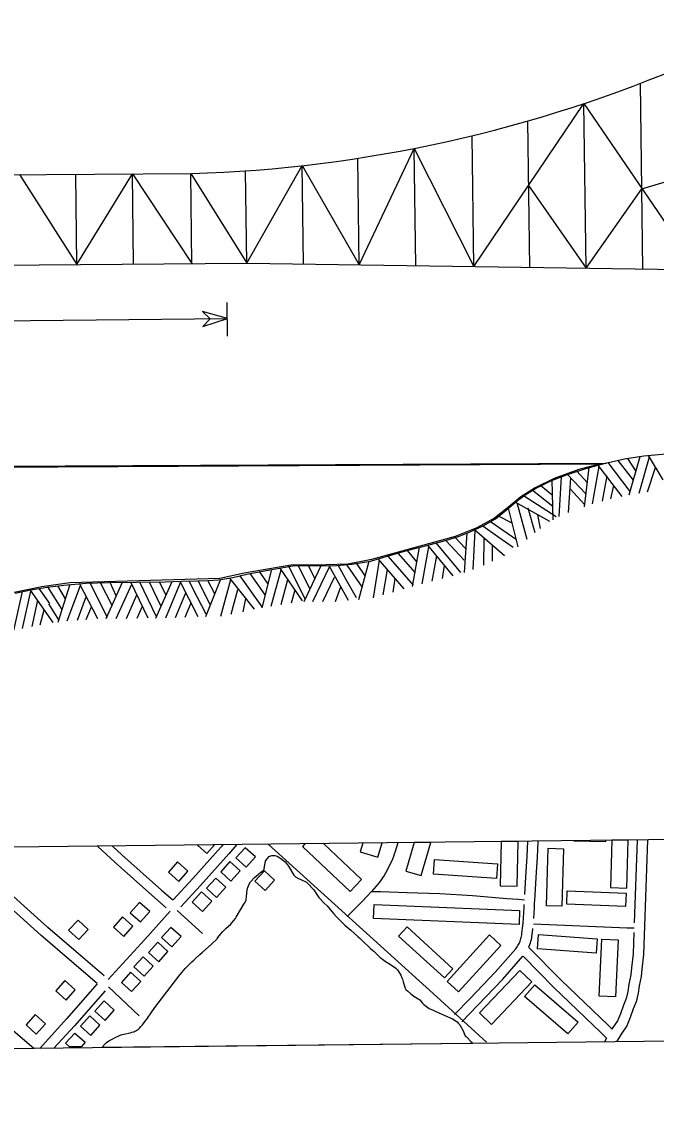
# Model space of a CAD drawing. Extents: x 3677843 to 3715951, y 511991 to 537744.
# Drawn here: x 3694920 to 3696758, y 517405 to 520526 of the extents above; entities that cross this region are included whole.
import ezdxf

# ---------------------------------------------------------------- set-up
doc = ezdxf.new("R2010")
doc.units = 0
for name, color, linetype in [('V-ANNO-SYMB', 7, 'Continuous'), ('V-BLDG-OTLN', 7, 'Continuous'), ('V-GRID-FRAM', 7, 'Continuous'), ('V-ROAD-CNTR', 7, 'Continuous'), ('V-SITE-VEGE', 7, 'Continuous')]:
    doc.layers.add(name, color=color, linetype=linetype)

msp = doc.modelspace()

# ---------------------------------------------------------------- linework, layer by layer
at = {"layer": 'V-ANNO-SYMB'}
for p, q in [((3696718.8, 519809.8), (3696711.7, 520347.8)), ((3696229.1, 519817.1), (3696547.8, 520289)), ((3696554.1, 519812.3), (3696547.8, 520289)), ((3696547.8, 520289), (3696875.7, 519807.5)), ((3696391.2, 519814.7), (3696385.6, 520238.7)), ((3696229.1, 519817.1), (3696224.1, 520196)), ((3695897.2, 519822.1), (3696056.5, 520159.2)), ((3696061, 519819.6), (3696056.5, 520159.2)), ((3696056.5, 520159.2), (3696229.1, 519817.1)), ((3695897.2, 519822.1), (3695893.1, 520130.6)), ((3693168.4, 520072.5), (3695411.9, 520086.3)), ((3695080.6, 519822.7), (3695077.1, 520084.2)), ((3695080.6, 519822.7), (3695241, 520085.2)), ((3695244.4, 519824.1), (3695241, 520085.2)), ((3695241, 520085.2), (3695413.3, 519825.6)), ((3695413.3, 519825.6), (3695409.8, 520086.2)), ((3695409.8, 520086.2), (3695572.1, 519826.9)), ((3695572.1, 519826.9), (3695568.6, 520094.2)), ((3695572.1, 519826.9), (3695732.2, 520109.2)), ((3695736, 519824.5), (3695732.2, 520109.2)), ((3695732.2, 520109.2), (3695897.2, 519822.1)), ((3696715.5, 520042.2), (3696870.3, 520088)), ((3694914.2, 520083.2), (3695080.6, 519822.7)), ((3696387.5, 520051.6), (3696554.1, 519812.3)), ((3696554.1, 519812.3), (3696715.5, 520042.2)), ((3693103.8, 519805.7), (3695572.1, 519826.9)), ((3695572.1, 519826.9), (3698938, 519776.6)), ((3695516.5, 519615.6), (3695515.6, 519712.7)), ((3694836.3, 519659.6), (3695516, 519666.3)), ((3689487.9, 519211.4), (3696612.4, 519248.2)), ((3696658.7, 519151.4), (3696588.6, 519242.9)), ((3696681.6, 519166), (3696618.1, 519249.4)), ((3696691, 519198.6), (3696647.5, 519255.9)), ((3696698.2, 519225.9), (3696674.9, 519261.4)), ((3696678.9, 519156.2), (3696710.5, 519266.9)), ((3696707.4, 519160.7), (3696737.6, 519265.9)), ((3696777.3, 519199), (3696734.6, 519270)), ((3696553.6, 519158.8), (3696500.7, 519215.2)), ((3696557.5, 519191.8), (3696527.8, 519224.1)), ((3696549.2, 519121.2), (3696562.7, 519235.5)), ((3696573.2, 519129.6), (3696592.3, 519237.8)), ((3696602.1, 519137.3), (3696614.9, 519211)), ((3696731.5, 519164.7), (3696755.5, 519235.3)), ((3696456.4, 519155.5), (3696423.6, 519182.4)), ((3696458.8, 519083.3), (3696455.9, 519198.3)), ((3696475.8, 519093.6), (3696483, 519208.5)), ((3696503.6, 519104.4), (3696509.6, 519205.7)), ((3696626, 519144.2), (3696634.4, 519182.9)), ((3696467.1, 519091.9), (3696373.5, 519153.1)), ((3696457.6, 519122.2), (3696398.5, 519170)), ((3696550, 519128.2), (3696507.7, 519173.4)), ((3696357.6, 519005.5), (3696329.2, 519117.1)), ((3696449.6, 519078.4), (3696349.2, 519135.1)), ((3696383.6, 519026.4), (3696354.5, 519132.4)), ((3696406.4, 519045.7), (3696386.5, 519117.8)), ((3696340, 519074.4), (3696300.8, 519093.9)), ((3696422.4, 519059), (3696414.9, 519097.9)), ((3696318, 518979.1), (3696231.2, 519054.7)), ((3696298.8, 519034.4), (3696254.9, 519065.2)), ((3696352.5, 519025.8), (3696277.1, 519078.1)), ((3696201.2, 518966.4), (3696147.9, 519023.8)), ((3696205.3, 519000.9), (3696175.7, 519032.9)), ((3696202.7, 518930.7), (3696209.6, 519045.9)), ((3696226.9, 518940.2), (3696233.5, 519051.4)), ((3696258.2, 518952.4), (3696258.8, 519030.5)), ((3696343.5, 519003.4), (3696298.8, 519034.4)), ((3696064.1, 518962.1), (3696037.4, 518995)), ((3696051.8, 518890.8), (3696072.2, 519004.1)), ((3696079.7, 518898.1), (3696099.3, 519005.8)), ((3696169.7, 518921.7), (3696095.8, 519010.2)), ((3696191.8, 518930.8), (3696120.6, 519016.8)), ((3696283.4, 518963.6), (3696283.7, 519008.9)), ((3695896.5, 518852.6), (3695926.6, 518963.7)), ((3695938.5, 518858.2), (3695956.1, 518966.6)), ((3696027.8, 518883.4), (3695952.6, 518970.7)), ((3696055.1, 518894.5), (3695981.6, 518978.9)), ((3696060.4, 518929.8), (3696010.6, 518987.3)), ((3696108.9, 518905.7), (3696121.7, 518979.2)), ((3695633.4, 518898.9), (3695609, 518933.6)), ((3695616.2, 518828.6), (3695644.4, 518940.2)), ((3695642.2, 518833.8), (3695671.5, 518939.3)), ((3695733.7, 518848.9), (3695668.4, 518944)), ((3695741, 518854.3), (3695693.6, 518949.8)), ((3695754.9, 518883.4), (3695721.8, 518950.5)), ((3695737.7, 518847.4), (3695787.3, 518951.6)), ((3695770.2, 518912.2), (3695751, 518951.3)), ((3695763.7, 518847.1), (3695811.6, 518947.8)), ((3695866.9, 518849.6), (3695810.7, 518950.1)), ((3695862.6, 518905.3), (3695836.6, 518952.1)), ((3695906.4, 518889.2), (3695862.3, 518952.8)), ((3695915, 518921.3), (3695890.4, 518957.6)), ((3695967.3, 518866.3), (3695979.1, 518940.1)), ((3696138.4, 518913.4), (3696144.8, 518951.3)), ((3695140.9, 518796.6), (3695088.2, 518899.1)), ((3695169.3, 518800.7), (3695118.4, 518900.3)), ((3695183, 518833.7), (3695148.5, 518901.5)), ((3695164.8, 518797.8), (3695212.4, 518902.7)), ((3695194.2, 518863.9), (3695176.4, 518902.4)), ((3695287.1, 518798.9), (3695236.8, 518902.7)), ((3695310.7, 518802.4), (3695262.4, 518903.1)), ((3695324.3, 518832.8), (3695290.6, 518903.4)), ((3695309.2, 518799.2), (3695356.1, 518904.6)), ((3695338.5, 518864.5), (3695319.8, 518903.8)), ((3695337.4, 518799.5), (3695380.6, 518902.3)), ((3695431.6, 518802.9), (3695379.5, 518905.5)), ((3695429.6, 518858.6), (3695405.4, 518906.4)), ((3695466.1, 518838.4), (3695431, 518907.4)), ((3695453.1, 518803.4), (3695496.2, 518910.2)), ((3695479.7, 518869.4), (3695459.6, 518908.3)), ((3695497.1, 518805), (3695525.7, 518911.1)), ((3695594, 518824.5), (3695522.7, 518915)), ((3695616.9, 518831.7), (3695551.9, 518922.8)), ((3695625.6, 518866.4), (3695581.6, 518928.4)), ((3695671.6, 518838.7), (3695691.3, 518910.7)), ((3695792.2, 518846.8), (3695825.5, 518917.4)), ((3695889.3, 518857.8), (3695862.6, 518905.3)), ((3695995.7, 518874.3), (3696001.8, 518913.5)), ((3694897.6, 518763.3), (3694922.9, 518875.9)), ((3694922.7, 518768.7), (3694947.4, 518877.4)), ((3695011.6, 518786), (3694945.8, 518880.4)), ((3695001.9, 518840.9), (3694971.3, 518884.9)), ((3695037.6, 518823.7), (3694996.6, 518889.3)), ((3695047.8, 518855.3), (3695024.9, 518892.7)), ((3695026, 518787.6), (3695061.3, 518897.2)), ((3695052.3, 518790.9), (3695090.9, 518893.7)), ((3695193.7, 518798.1), (3695239.1, 518897.6)), ((3695365.9, 518800.5), (3695395.9, 518872.6)), ((3695526.5, 518810.1), (3695545.9, 518882.3)), ((3695701.7, 518843.7), (3695711.7, 518880.8)), ((3695829, 518846.7), (3695844.6, 518889.2)), ((3694950.7, 518774.6), (3694967.7, 518850.9)), ((3695028.2, 518794.4), (3694999.3, 518840.6)), ((3695082.1, 518793.2), (3695108.2, 518863.2)), ((3695223.5, 518798.3), (3695254.2, 518866.3)), ((3695393.7, 518801.5), (3695411, 518843.3)), ((3695454.1, 518810.1), (3695429.4, 518858.6)), ((3695561.5, 518816.8), (3695569.4, 518855.6)), ((3694974.2, 518779.4), (3694985.5, 518823.2)), ((3695107.5, 518795.3), (3695122.7, 518832)), ((3695254.7, 518798.5), (3695270.1, 518833.7))]:
    msp.add_line(p, q, dxfattribs=at)
for points in [[(3687883.4, 520947), (3700228.3, 521088.8), (3700261.6, 518197.4), (3687916.7, 518055.5)], [(3695515.8, 519666.2), (3695443.8, 519687.3), (3695465.8, 519665.7), (3695444.6, 519643.2)]]:
    msp.add_lwpolyline(points, close=True, dxfattribs=at)
for points in [[(3696497.6, 519214.2), (3696553.6, 519232.5), (3696610.5, 519247.7), (3696665.8, 519260), (3696721.7, 519268.7), (3696774.3, 519274.1), (3696827, 519279.6)], [(3691706.9, 519219.1), (3696597.2, 519246.2), (3696533.1, 519229.3), (3696461.7, 519203.1), (3696406.8, 519176.6), (3696365.2, 519149.8), (3696330.3, 519121.1), (3696289.4, 519088.2), (3696237.7, 519060), (3696175.7, 519035.7), (3696031.4, 518995.6), (3695932.6, 518968.5), (3695865, 518955.6), (3695801.5, 518953.5), (3695700, 518952.3), (3695564.3, 518929.2), (3695494.1, 518914.2), (3695059.5, 518900.8), (3694978.4, 518889.7), (3694808.3, 518854.7)], [(3694901.6, 518871), (3694946.8, 518880.6), (3694994.3, 518889), (3695042.1, 518894.9), (3695106.8, 518899.9), (3695171.7, 518902.4), (3695254, 518902.9), (3695336.3, 518904), (3695383.1, 518905.6), (3695430, 518907.3), (3695460.1, 518908.3), (3695490.1, 518909.8), (3695531.3, 518917), (3695572.1, 518926.6), (3695638.4, 518939.1), (3695705, 518950.1), (3695763, 518951.6), (3695821.2, 518950.9), (3695875.8, 518955.1), (3695929.8, 518964.3), (3695982.7, 518979.2), (3696035.2, 518994.5), (3696092.9, 519009.5), (3696150.6, 519024.6), (3696184.7, 519035.8), (3696218.3, 519049), (3696256.1, 519065.9), (3696291.9, 519086.7), (3696324, 519112.8), (3696355.5, 519139.6), (3696381.2, 519158), (3696408.1, 519174.8), (3696452.1, 519196.5), (3696497.6, 519214.2)]]:
    msp.add_lwpolyline(points, dxfattribs=at)
msp.add_arc((3695288.2, 524061.8), 3977.5, 271.7811, 293.3395, dxfattribs=at)
at = {"layer": 'V-BLDG-OTLN'}
for p, q in [((3696056.3, 518149), (3696032.7, 518066)), ((3696104.6, 518149.6), (3696056.3, 518149)), ((3696077.3, 518053.3), (3696104.6, 518149.6)), ((3696308.4, 518151.9), (3696305.3, 518023.6)), ((3696357.4, 518152.5), (3696308.4, 518151.9)), ((3696354.3, 518022.4), (3696357.4, 518152.5)), ((3696628.9, 518155.6), (3696625, 518018.7)), ((3696675.8, 518156.2), (3696628.9, 518155.6)), ((3696671.9, 518017.3), (3696675.8, 518156.2)), ((3695478.4, 518142.4), (3695429.1, 518141.8)), ((3695429.1, 518141.8), (3695456.3, 518117.6)), ((3695456.3, 518117.6), (3695478.4, 518142.4)), ((3695740, 518145.4), (3695733, 518137.9)), ((3695733, 518137.9), (3695871.1, 518007.3)), ((3695794.5, 518146), (3695740, 518145.4)), ((3695904.2, 518042.2), (3695794.5, 518146)), ((3695908.3, 518147.3), (3695900.6, 518122.2)), ((3695900.6, 518122.2), (3695951.6, 518106.6)), ((3695964.3, 518148), (3695908.3, 518147.3)), ((3695951.6, 518106.6), (3695964.3, 518148)), ((3696032.7, 518066), (3696077.3, 518053.3)), ((3695871.1, 518007.3), (3695904.2, 518042.2)), ((3696305.3, 518023.6), (3696354.3, 518022.4)), ((3696625, 518018.7), (3696671.9, 518017.3)), ((3695092.5, 517557.9), (3695059.3, 517557.5))]:
    msp.add_line(p, q, dxfattribs=at)
for points in [[(3696518.7, 518154.3), (3696611.2, 518151.8)], [(3696611.2, 518151.8), (3696611.3, 518155.4)], [(3695059.3, 517557.5), (3695047.7, 517568), (3695074.5, 517597.6)], [(3695074.5, 517597.6), (3695104.2, 517570.8), (3695092.5, 517557.9)]]:
    msp.add_lwpolyline(points, dxfattribs=at)
for points in [[(3695567.6, 518134.3), (3695540.7, 518104.7), (3695570.4, 518077.8), (3695597.2, 518107.5)], [(3696488.5, 518131.2), (3696483.5, 517965), (3696439.2, 517966.3), (3696444.2, 518132.5)], [(3695375, 518036.6), (3695401.6, 518066.5), (3695371.7, 518093.1), (3695345.1, 518063.3)], [(3695523.4, 518094.2), (3695496.5, 518064.6), (3695526.2, 518037.7), (3695553, 518067.4)], [(3696294.7, 518045.1), (3696112.7, 518057.8), (3696115.6, 518099.7), (3696297.6, 518087.1)], [(3695652.3, 518039.8), (3695622.9, 518066.9), (3695595.8, 518037.5), (3695625.2, 518010.4)], [(3695482.1, 518046.5), (3695455.3, 518016.8), (3695484.9, 517990), (3695511.8, 518019.6)], [(3695440.9, 518006.3), (3695414, 517976.7), (3695443.6, 517949.8), (3695470.5, 517979.5)], [(3696499.5, 518009), (3696669.9, 518002.5), (3696668.5, 517964.4), (3696498.1, 517970.9)], [(3695264.8, 517919.3), (3695291.4, 517949.2), (3695261.6, 517975.8), (3695235, 517945.9)], [(3696360.2, 517911.7), (3695939, 517928.8), (3695940.6, 517969.6), (3696361.8, 517952.5)], [(3695215.9, 517877.2), (3695242.5, 517907.1), (3695212.6, 517933.7), (3695186, 517903.8)], [(3695056.3, 517895.5), (3695085.5, 517868.1), (3695112.9, 517897.3), (3695083.7, 517924.7)], [(3695352.2, 517903.6), (3695325.3, 517874), (3695355, 517847.1), (3695381.8, 517876.8)], [(3696144.2, 517757.1), (3696011.5, 517878.1), (3696035.9, 517904.9), (3696168.6, 517783.9)], [(3696307.5, 517851.5), (3696185, 517716.6), (3696151.8, 517746.8), (3696274.3, 517881.7)], [(3696583.1, 517829), (3696413.2, 517841.5), (3696416.2, 517883.1), (3696586.1, 517870.6)], [(3696646.6, 517867.2), (3696638.9, 517702), (3696591.7, 517704.2), (3696599.5, 517869.4)], [(3695314.4, 517860.5), (3695287.5, 517830.9), (3695317.2, 517804), (3695344, 517833.7)], [(3695271.9, 517818.4), (3695245, 517788.8), (3695274.7, 517761.9), (3695301.5, 517791.6)], [(3696397.4, 517746.2), (3696280.8, 517622.7), (3696246, 517655.6), (3696362.6, 517779.1)], [(3695048.9, 517693), (3695075.5, 517722.9), (3695045.7, 517749.5), (3695019, 517719.6)], [(3695235.8, 517773.9), (3695209, 517744.2), (3695238.6, 517717.4), (3695265.5, 517747)], [(3696501.7, 517595), (3696376.2, 517702.9), (3696405.7, 517737.3), (3696531.2, 517629.3)], [(3695159, 517690.5), (3695132.2, 517660.8), (3695161.8, 517634), (3695188.7, 517663.6)], [(3694962.9, 517594.7), (3694989.6, 517624.6), (3694959.7, 517651.2), (3694933.1, 517621.4)], [(3695117.5, 517647.1), (3695090.7, 517617.5), (3695120.3, 517590.6), (3695147.2, 517620.3)]]:
    msp.add_lwpolyline(points, close=True, dxfattribs=at)
at = {"layer": 'V-GRID-FRAM'}
msp.add_lwpolyline([(3681899.6, 535587.1), (3713561.2, 535950.9), (3713778.1, 517769.3), (3682100.6, 517405.3), (3681899.6, 535587.1)], dxfattribs=at)
at = {"layer": 'V-ROAD-CNTR'}
for points in [[(3696376.8, 517999.1), (3696381, 518064.9), (3696383.5, 518108.9), (3696385.8, 518153.1), (3696385.9, 518153.7)], [(3696402.8, 517929.5), (3696403.9, 517944.2), (3696404.7, 517959.7), (3696405.2, 517974.8), (3696405.7, 517981.8), (3696411, 518063), (3696413.5, 518107.3), (3696415.8, 518151.6), (3696415.8, 518152.3)], [(3696731.7, 518156.8), (3696720.7, 517824.8), (3696715.7, 517783), (3696713.5, 517761.2), (3696707.5, 517734.1), (3696704.8, 517712.6), (3696698.7, 517688.2), (3696690.6, 517667.9), (3696681.9, 517642.3), (3696671.7, 517618.1), (3696655.3, 517594.2), (3696642.2, 517572.4)], [(3696701.7, 518156.4), (3696693.7, 517916.6)], [(3694956.1, 517553), (3694896.3, 517604), (3694811.7, 517679.6), (3694733.9, 517747), (3694632.9, 517839), (3694548.8, 517920), (3694438.2, 518019.5), (3694316.3, 518129)], [(3695139.4, 517740.6), (3695065.8, 517804.1), (3694976.4, 517881), (3694876.8, 517970.5), (3694747.6, 518087.9), (3694701, 518133.5)], [(3695159, 517763.3), (3695085.4, 517826.9), (3694996.2, 517903.6), (3694896.9, 517992.7), (3694768.2, 518109.8), (3694743.4, 518133.9)], [(3695140, 518138.5), (3695190.7, 518091.6), (3695305.5, 517988.7), (3695338.4, 517960.4)], [(3695183.6, 518139), (3695210.9, 518113.8), (3695325.3, 518011.3), (3695358, 517983.1)], [(3695502.8, 518142.7), (3695497.6, 518136.7), (3695415.6, 518045), (3695358.9, 517982.9)], [(3695542.9, 518143.1), (3695520.1, 518116.9), (3695437.9, 518024.9), (3695381, 517962.6)], [(3695633.7, 518144.2), (3696111.6, 517711.6), (3696266.3, 517571.4)], [(3696009.5, 518148.5), (3696001.2, 518123.2), (3695998.9, 518115.9), (3695996.3, 518108.7), (3695993.6, 518101.5), (3695990.6, 518094.4), (3695987.5, 518087.5), (3695984.2, 518080.5), (3695980.8, 518073.7), (3695977.1, 518067), (3695973.3, 518060.4), (3695969.3, 518053.8), (3695965.1, 518047.4), (3695960.8, 518041.1), (3695956.3, 518034.9), (3695951.6, 518028.9), (3695946.8, 518022.9), (3695933.3, 518007.9), (3695919.6, 517993), (3695905.7, 517978.3), (3695891.7, 517963.8), (3695877.5, 517949.4), (3695863.1, 517935.1)], [(3695933.3, 518007.9), (3695959, 518007.5), (3695984.6, 518006.8), (3696010.3, 518005.9), (3696035.9, 518004.7), (3696067.6, 518003.9), (3696099.3, 518002.8), (3696130.9, 518001.4), (3696162.6, 517999.8), (3696194.2, 517997.9), (3696225.8, 517995.8), (3696258.7, 517992.6), (3696291.7, 517989.8), (3696324.7, 517987.1), (3696357.7, 517984.8), (3696375.8, 517983.7)], [(3696173.1, 517651.4), (3696218.3, 517697.7), (3696290.9, 517773.8), (3696350.8, 517841.7), (3696352.9, 517844.5), (3696355, 517847.5), (3696357, 517850.7), (3696358.8, 517853.9), (3696360.5, 517857.2), (3696362, 517860.5), (3696363.4, 517864), (3696364.6, 517867.5), (3696365.7, 517871), (3696366.6, 517874.6), (3696367.3, 517878.2), (3696367.8, 517881.9), (3696368.3, 517886), (3696370.1, 517901.2), (3696371.6, 517916.1), (3696372.9, 517931.1), (3696373.9, 517946), (3696374.7, 517961), (3696375, 517969.4)], [(3695350.1, 517950.7), (3695277.2, 517868.5), (3695171, 517752.8)], [(3695370.6, 517952), (3695443.9, 517885.7)], [(3696388.4, 517846), (3696389.7, 517848.8), (3696391.5, 517853.5), (3696393.2, 517858.3), (3696394.6, 517863.2), (3696395.8, 517868.1), (3696396.8, 517873.1), (3696397.6, 517878.1), (3696398.1, 517882.7), (3696399.9, 517897.8), (3696400.1, 517899.8)], [(3696401.5, 517914), (3696673.3, 517902.3), (3696693.2, 517902)], [(3696692.8, 517888.4), (3696690.8, 517827.1), (3696685.9, 517786.3), (3696683.8, 517766), (3696677.9, 517739.2), (3696675.3, 517718.2), (3696670.1, 517697.5), (3696662.4, 517678.3), (3696653.8, 517652.9), (3696645.2, 517632.6), (3696630, 517610.4), (3696629.3, 517609.2)], [(3696388.2, 517845.7), (3696481.9, 517750.8), (3696618.3, 517620.5), (3696629.3, 517609.2)], [(3696194.6, 517630.5), (3696239.9, 517676.9), (3696313, 517753.5), (3696371.5, 517819.9)], [(3696371.6, 517819.9), (3696460.9, 517729.4), (3696597.2, 517599.2), (3696613.3, 517582.6)], [(3695139.3, 517740), (3695050.6, 517638.7), (3694972.9, 517553.2)], [(3695161.8, 517720.2), (3695073, 517618.8), (3695013.8, 517553.7)], [(3695260.8, 517647.7), (3695172.1, 517731.2)], [(3696613.3, 517582.6), (3696607, 517572)]]:
    msp.add_lwpolyline(points, dxfattribs=at)
at = {"layer": 'V-SITE-VEGE'}
for p, q in [((3695622.6, 518074.5), (3695626.3, 518095.3)), ((3695626.3, 518095.3), (3695630.1, 518100.8)), ((3695630.1, 518100.8), (3695636.6, 518108.4)), ((3695636.6, 518108.4), (3695638.8, 518110.1)), ((3695638.8, 518110.1), (3695644.2, 518111.2)), ((3695644.2, 518111.2), (3695653.5, 518111.3)), ((3695653.5, 518111.3), (3695660, 518109.7)), ((3695660, 518109.7), (3695665, 518107)), ((3695665, 518107), (3695667.7, 518104.8)), ((3695667.7, 518104.8), (3695683.6, 518092.9)), ((3695683.6, 518092.9), (3695689.7, 518084.8)), ((3695594.5, 518047.6), (3695604.8, 518056.4)), ((3695604.8, 518056.4), (3695607.5, 518059.2)), ((3695607.5, 518059.2), (3695619.4, 518068)), ((3695619.4, 518068), (3695622.1, 518070.7)), ((3695622.1, 518070.7), (3695622.6, 518074.5)), ((3695689.7, 518084.8), (3695692.4, 518080.5)), ((3695692.4, 518080.5), (3695707.9, 518054.4)), ((3695575, 518019.1), (3695579.3, 518029)), ((3695579.3, 518029), (3695582.5, 518035)), ((3695582.5, 518035), (3695594.5, 518047.6)), ((3695707.9, 518054.4), (3695712.8, 518049.5)), ((3695712.8, 518049.5), (3695722.1, 518045.2)), ((3695722.1, 518045.2), (3695728.7, 518042.5)), ((3695728.7, 518042.5), (3695745.1, 518034.4)), ((3695745.1, 518034.4), (3695747.3, 518032.8)), ((3695747.3, 518032.8), (3695766, 518012.2)), ((3695570.8, 517989.7), (3695572.4, 518004.9)), ((3695572.4, 518004.9), (3695574.5, 518016.9)), ((3695574.5, 518016.9), (3695575, 518019.1)), ((3695766, 518012.2), (3695774.8, 517999.2)), ((3695774.8, 517999.2), (3695780.3, 517990.5)), ((3695541.8, 517932.7), (3695563.3, 517971.1)), ((3695563.3, 517971.1), (3695567.1, 517976.5)), ((3695567.1, 517976.5), (3695570.3, 517982.6)), ((3695570.3, 517985.8), (3695570.8, 517989.7)), ((3695570.3, 517982.6), (3695570.3, 517985.8)), ((3695780.3, 517990.5), (3695795.7, 517973.7)), ((3695795.7, 517973.7), (3695804.4, 517965.6)), ((3695804.4, 517965.6), (3695822.6, 517943.9)), ((3695539.6, 517929.4), (3695541.8, 517932.7)), ((3695822.6, 517943.9), (3695832.5, 517933)), ((3695832.5, 517933), (3695840.2, 517925.4)), ((3695502.8, 517891.6), (3695512, 517900.9)), ((3695512, 517900.9), (3695525, 517911.4)), ((3695525, 517911.4), (3695539.6, 517929.4)), ((3695840.2, 517925.4), (3695856.1, 517910.3)), ((3695856.1, 517910.3), (3695873.1, 517895.1)), ((3695468.6, 517854.4), (3695487.1, 517871.3)), ((3695487.1, 517873.5), (3695502.8, 517891.6)), ((3695487.1, 517871.3), (3695487.1, 517873.5)), ((3695873.1, 517895.1), (3695893.4, 517876.7)), ((3695893.4, 517876.7), (3695900, 517871.3)), ((3695900, 517871.3), (3695906, 517865.3)), ((3695444.3, 517832.2), (3695468.6, 517854.4)), ((3695906, 517865.3), (3695930.2, 517842)), ((3695930.2, 517842), (3695936.7, 517836.6)), ((3695413, 517803.6), (3695418.9, 517809)), ((3695418.9, 517809), (3695424.7, 517814.3)), ((3695424.7, 517814.3), (3695436.4, 517825)), ((3695436.4, 517825), (3695444.3, 517832.2)), ((3695936.7, 517836.6), (3695939.5, 517835)), ((3695939.5, 517835), (3695958.1, 517816)), ((3695958.1, 517816), (3695964.7, 517811.2)), ((3695964.7, 517811.2), (3695976.8, 517803.1)), ((3695383.9, 517773), (3695388.7, 517778.6)), ((3695388.7, 517778.6), (3695394, 517784.5)), ((3695394, 517784.5), (3695399.8, 517790.7)), ((3695399.8, 517790.7), (3695406.1, 517797)), ((3695406.1, 517797), (3695413, 517803.6)), ((3695976.8, 517803.1), (3695980.6, 517800.4)), ((3695980.6, 517800.4), (3695999.2, 517788.5)), ((3695999.2, 517788.5), (3696003.1, 517785.2)), ((3696003.1, 517785.2), (3696008.6, 517780.4)), ((3696008.6, 517780.4), (3696017.9, 517765.1)), ((3695316, 517683.9), (3695375, 517762.2)), ((3695375, 517762.2), (3695383.9, 517773)), ((3696017.9, 517765.1), (3696021.3, 517757.5)), ((3696021.3, 517757.5), (3696022.4, 517753.7)), ((3696022.4, 517753.7), (3696025.2, 517745.6)), ((3696025.2, 517745.6), (3696030.7, 517727.1)), ((3696030.7, 517727.1), (3696032.4, 517723.8)), ((3696032.4, 517723.8), (3696036.8, 517719.5)), ((3696036.8, 517719.5), (3696046.7, 517710.8)), ((3695309.1, 517675), (3695316, 517683.9)), ((3696046.7, 517710.8), (3696055.4, 517704.8)), ((3696055.4, 517704.8), (3696072.9, 517694.1)), ((3696072.9, 517694.1), (3696079.6, 517685.4)), ((3696079.6, 517685.4), (3696085, 517680)), ((3695282.5, 517638.1), (3695297.5, 517659.1)), ((3695297.5, 517659.1), (3695309.1, 517675)), ((3696085, 517680), (3696100.4, 517669.1)), ((3696100.4, 517669.1), (3696111.3, 517663.8)), ((3696111.3, 517663.8), (3696115.2, 517661.6)), ((3696115.2, 517661.6), (3696119.5, 517660)), ((3696119.5, 517660), (3696152.4, 517645.5)), ((3695265.8, 517616.8), (3695269.8, 517621.6)), ((3695269.8, 517621.6), (3695277.5, 517631.5)), ((3695277.5, 517631.5), (3695282.5, 517638.1)), ((3696152.4, 517645.5), (3696160.6, 517641.7)), ((3696160.6, 517641.7), (3696167.1, 517638.5)), ((3696167.1, 517638.5), (3696181.4, 517629.9)), ((3696181.4, 517629.9), (3696184.7, 517625.5)), ((3696184.7, 517625.5), (3696188.5, 517621.2)), ((3696188.5, 517621.2), (3696199.5, 517602.2)), ((3695193.2, 517585.2), (3695201.4, 517589.4)), ((3695201.4, 517589.4), (3695203.7, 517590.4)), ((3695203.7, 517590.4), (3695208.5, 517592.2)), ((3695208.5, 517592.2), (3695211.8, 517593.2)), ((3695211.8, 517593.2), (3695216.3, 517594.4)), ((3695216.3, 517594.4), (3695234.7, 517598.4)), ((3695234.7, 517598.4), (3695239.8, 517599.7)), ((3695239.8, 517599.7), (3695245.4, 517601.5)), ((3695245.4, 517601.5), (3695248.3, 517602.6)), ((3695248.3, 517602.6), (3695251.3, 517604)), ((3695251.3, 517604), (3695254.3, 517605.8)), ((3695254.3, 517605.8), (3695257.3, 517607.9)), ((3695257.3, 517607.9), (3695260.3, 517610.5)), ((3695260.3, 517610.5), (3695261.7, 517612)), ((3695261.7, 517612), (3695265.8, 517616.8)), ((3696199.5, 517602.2), (3696201.2, 517596.2)), ((3696201.2, 517596.2), (3696204, 517589.6)), ((3696204, 517589.6), (3696206.7, 517587.5)), ((3696206.7, 517587.5), (3696222.7, 517570.7)), ((3696225, 517567.6), (3695154.3, 517555.3)), ((3695154.3, 517555.3), (3695156.3, 517559)), ((3695156.3, 517559), (3695157.4, 517560.8)), ((3695157.4, 517560.8), (3695158.5, 517562.5)), ((3695158.5, 517562.5), (3695161.1, 517565.7)), ((3695161.1, 517565.7), (3695163.1, 517567.7)), ((3695163.1, 517567.7), (3695165.8, 517570.1)), ((3695165.8, 517570.1), (3695169.9, 517573.1)), ((3695169.9, 517573.1), (3695175.2, 517576.3)), ((3695175.2, 517576.3), (3695178.6, 517578.1)), ((3695178.6, 517578.1), (3695182.5, 517580.1)), ((3695182.5, 517580.1), (3695193.2, 517585.2)), ((3696222.7, 517570.7), (3696225, 517567.6))]:
    msp.add_line(p, q, dxfattribs=at)

doc.saveas('drawing.dxf')
